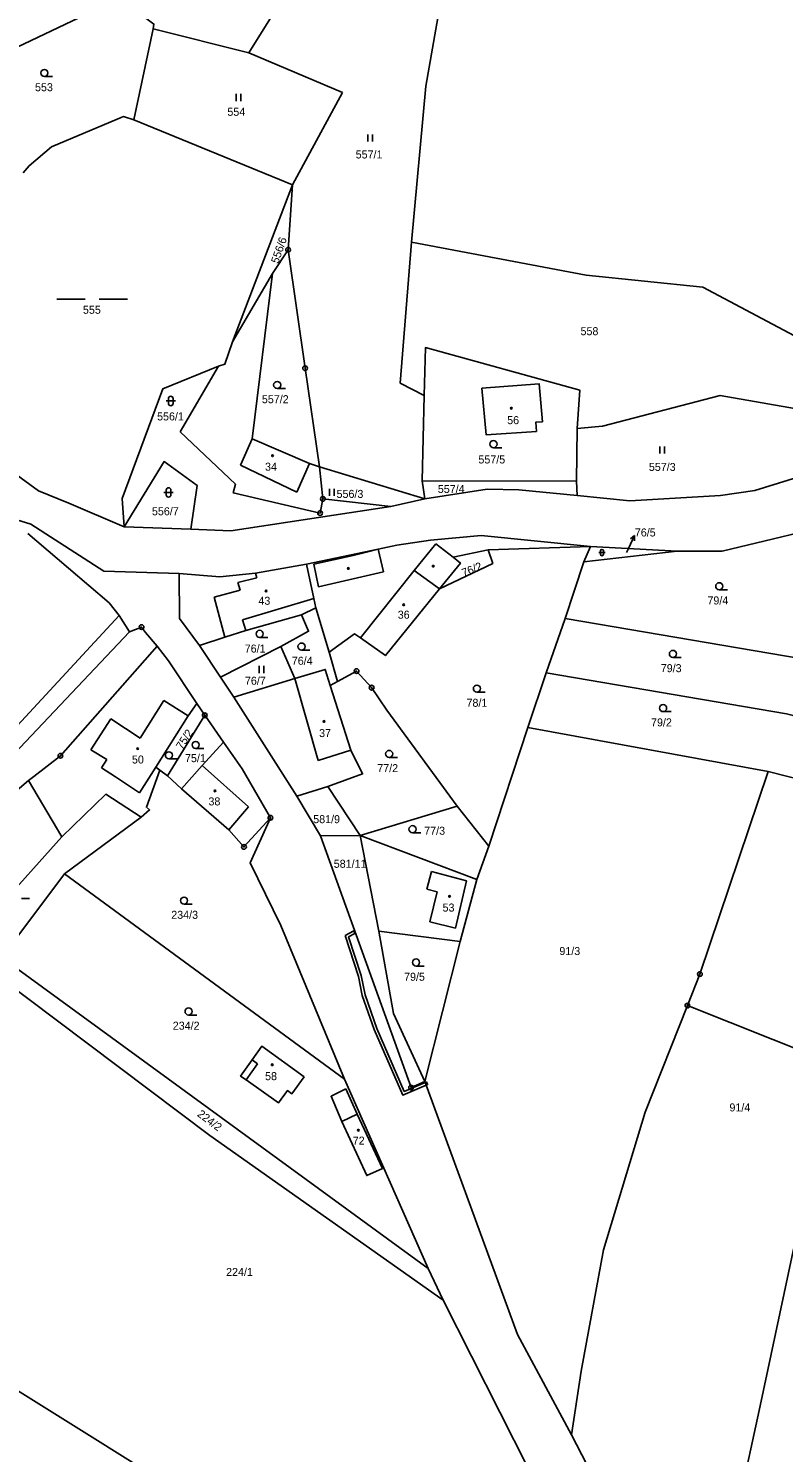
# Model space of a CAD drawing. Extents: x -680203 to -673936, y -1102717 to -1093650.
# Drawn here: x -675055.6 to -674895.2, y -1100217.9 to -1099915.4 of the extents above; entities that cross this region are included whole.
import ezdxf

# ---------------------------------------------------------------- set-up
doc = ezdxf.new("R2010")
doc.units = 0
for name, color, linetype in [('SOxx02xx_Koleje_param další_Popis10', 7, 'Continuous'), ('SOxx02xx_Staničení_Popis10', 7, 'Continuous'), ('SOxxxxxx_Koleje_hlavní_body_Popis10', 7, 'Continuous'), ('SOxxxxxx_Koleje_LN_parametry_Popis10', 7, 'Continuous'), ('SOxxxxxx_Koleje_param další_Popis10', 7, 'Continuous'), ('SOxxxxxx_Osa_bod_P', 7, 'Continuous'), ('SOxxxxxx_Staničení_Popis10', 7, 'Continuous'), ('x_prac', 7, 'Continuous')]:
    doc.layers.add(name, color=color, linetype=linetype)

msp = doc.modelspace()

# ---------------------------------------------------------------- linework, layer by layer
at = {"layer": 'SOxx02xx_Koleje_param další_Popis10'}
for centre, radius in [((-675000.46, -1099962.42), 0.5), ((-675000.46, -1099962.42), 0.0303), ((-674996.84, -1099987.58), 0.5), ((-674996.84, -1099987.58), 0.0303), ((-674993.06, -1100015.34), 0.5), ((-674993.06, -1100015.34), 0.0303), ((-674993.64, -1100018.35), 0.5), ((-674993.64, -1100018.35), 0.0303), ((-675031.58, -1100042.59), 0.5), ((-675031.58, -1100042.59), 0.0303), ((-674985.9, -1100051.94), 0.5), ((-674985.9, -1100051.94), 0.0303), ((-674982.7, -1100055.45), 0.5), ((-674982.7, -1100055.45), 0.0303), ((-675018.16, -1100061.33), 0.5), ((-675018.16, -1100061.33), 0.0303), ((-675048.82, -1100069.91), 0.5), ((-675048.82, -1100069.91), 0.0303), ((-675004.2, -1100083.08), 0.5), ((-675004.2, -1100083.08), 0.0303), ((-675009.82, -1100089.29), 0.5), ((-675009.82, -1100089.29), 0.0303), ((-674912.97, -1100116.31), 0.5), ((-674912.97, -1100116.31), 0.0303), ((-674915.63, -1100123), 0.5), ((-674915.63, -1100123), 0.0303), ((-674974.33, -1100140.4), 0.5), ((-674974.33, -1100140.4), 0.0303)]:
    msp.add_circle(centre, radius, dxfattribs=at)
at = {"layer": 'SOxx02xx_Staničení_Popis10'}
for p, q in [((-674928.13, -1100025.88), (-674926.86, -1100023.16)), ((-674926.86, -1100023.16), (-674927.74, -1100023.86)), ((-674926.86, -1100023.16), (-674926.83, -1100024.28)), ((-674928.53, -1100026.76), (-674928.13, -1100025.88))]:
    msp.add_line(p, q, dxfattribs=at)
at = {"layer": 'SOxxxxxx_Koleje_hlavní_body_Popis10'}
for p, q in [((-675052.22, -1099925.61), (-675050.47, -1099925.61)), ((-675011.5, -1099930.82), (-675011.5, -1099929.32)), ((-675010.5, -1099930.82), (-675010.5, -1099929.32)), ((-674983.51, -1099939.41), (-674983.51, -1099937.91)), ((-674982.51, -1099939.41), (-674982.51, -1099937.91)), ((-675049.57, -1099972.89), (-675043.57, -1099972.89)), ((-675040.57, -1099972.89), (-675034.57, -1099972.89)), ((-675002.77, -1099991.9), (-675001.02, -1099991.9)), ((-675026.38, -1099994.55), (-675024.38, -1099994.55)), ((-675025.88, -1099994.05), (-675025.88, -1099995.05)), ((-675024.88, -1099995.05), (-675024.88, -1099994.05)), ((-674921.5, -1100005.69), (-674921.5, -1100004.19)), ((-674920.5, -1100005.69), (-674920.5, -1100004.19)), ((-674956.82, -1100004.47), (-674955.07, -1100004.47)), ((-674991.66, -1100014.71), (-674991.66, -1100013.21)), ((-674990.66, -1100014.71), (-674990.66, -1100013.21)), ((-675026.85, -1100013.98), (-675024.85, -1100013.98)), ((-675026.35, -1100013.48), (-675026.35, -1100014.48)), ((-675025.35, -1100014.48), (-675025.35, -1100013.48)), ((-674934.45, -1100026.74), (-674933.11, -1100026.74)), ((-674934.11, -1100026.41), (-674934.11, -1100027.08)), ((-674933.45, -1100027.08), (-674933.45, -1100026.41)), ((-674908.87, -1100034.65), (-674907.12, -1100034.65)), ((-675006.49, -1100044.77), (-675004.74, -1100044.77)), ((-674997.6, -1100047.47), (-674995.85, -1100047.47)), ((-674918.71, -1100049.03), (-674916.96, -1100049.03)), ((-675006.62, -1100052.35), (-675006.62, -1100050.85)), ((-675005.62, -1100052.35), (-675005.62, -1100050.85)), ((-674960.34, -1100056.4), (-674958.59, -1100056.4)), ((-674920.79, -1100060.55), (-674919.04, -1100060.55)), ((-675025.77, -1100070.57), (-675024.02, -1100070.57)), ((-675020.09, -1100068.37), (-675018.34, -1100068.37)), ((-674978.98, -1100070.27), (-674977.23, -1100070.27)), ((-674974.02, -1100086.27), (-674972.27, -1100086.27)), ((-675057.1, -1100100.22), (-675055.35, -1100100.22)), ((-675022.55, -1100101.44), (-675020.8, -1100101.44)), ((-674973.27, -1100114.59), (-674971.52, -1100114.59)), ((-675021.6, -1100125), (-675019.85, -1100125))]:
    msp.add_line(p, q, dxfattribs=at)
for centre in [(-675052.22, -1099924.86), (-675002.77, -1099991.15), (-674956.82, -1100003.72), (-674908.87, -1100033.9), (-675006.49, -1100044.02), (-674997.6, -1100046.72), (-674918.71, -1100048.28), (-674960.34, -1100055.65), (-674920.79, -1100059.8), (-675020.09, -1100067.62), (-675025.77, -1100069.82), (-674978.98, -1100069.52), (-674974.02, -1100085.52), (-675022.55, -1100100.69), (-674973.27, -1100113.84), (-675021.6, -1100124.25)]:
    msp.add_circle(centre, 0.75, dxfattribs=at)
for centre, radius, start, end in [((-675025.38, -1099994.05), 0.5, 0, 180), ((-675025.38, -1099995.05), 0.5, 180, 359.9879), ((-675025.85, -1100013.48), 0.5, 0, 180), ((-675025.85, -1100014.48), 0.5, 180, 359.9879), ((-674933.78, -1100026.41), 0.335, 0, 180), ((-674933.78, -1100027.08), 0.335, 180, 359.9879)]:
    msp.add_arc(centre, radius, start, end, dxfattribs=at)
at = {"layer": 'SOxxxxxx_Koleje_LN_parametry_Popis10'}
for points in [[(-674988.32, -1100108.14), (-674985.5, -1100116.79), (-674984.69, -1100120.85), (-674982.15, -1100128.05), (-674976.1, -1100142.02), (-674971.1, -1100139.89), (-674971.3, -1100139.33), (-674975.79, -1100141.24), (-674981.59, -1100127.83), (-674984.11, -1100120.69), (-674984.92, -1100116.63), (-674987.59, -1100108.42), (-674986.3, -1100107.69), (-674986.5, -1100107.11)], [(-674971.03, -1100139.21), (-674971.3, -1100139.33), (-674971.1, -1100139.89), (-674970.82, -1100139.77)]]:
    msp.add_lwpolyline(points, close=True, dxfattribs=at)
at = {"layer": 'SOxxxxxx_Koleje_param další_Popis10'}
for centre in [(-674953.02, -1099996.09), (-675003.75, -1100006.17), (-674987.65, -1100030.13), (-674969.62, -1100029.64), (-675005.12, -1100034.91), (-674975.9, -1100037.84), (-674992.83, -1100062.63), (-675032.39, -1100068.41), (-675015.97, -1100077.38), (-674966.15, -1100099.79), (-675003.83, -1100135.57), (-674985.54, -1100149.48)]:
    msp.add_circle(centre, 0.175, dxfattribs=at)
at = {"layer": 'SOxxxxxx_Staničení_Popis10'}
for p, q in [((-675008.08, -1100002.57), (-675010.55, -1100008.15)), ((-675010.55, -1100008.15), (-674998.57, -1100013.89)), ((-674998.57, -1100013.89), (-674995.89, -1100007.86)), ((-674973.67, -1100030.54), (-674969.1, -1100024.89)), ((-674965.38, -1100027.75), (-674969.1, -1100024.89)), ((-674986.62, -1100027.36), (-674994.98, -1100029.22)), ((-674983.48, -1100026.62), (-674986.62, -1100027.36)), ((-674981.31, -1100026.03), (-674983.48, -1100026.62)), ((-674980.17, -1100030.86), (-674981.31, -1100026.03)), ((-675007.37, -1100031.16), (-675007.06, -1100032.1)), ((-674994.98, -1100029.22), (-674994, -1100034.01)), ((-674994, -1100034.01), (-674980.17, -1100030.86)), ((-674985.09, -1100044.89), (-674973.67, -1100030.54)), ((-674973.67, -1100030.54), (-674968.3, -1100034.48)), ((-675007.06, -1100032.1), (-675011.14, -1100033.12)), ((-675011.14, -1100033.12), (-675010.61, -1100034.72)), ((-675010.61, -1100034.72), (-675016.12, -1100036.2)), ((-675016.12, -1100036.2), (-675013.9, -1100044.75)), ((-675010.16, -1100041.01), (-674994.96, -1100036.51)), ((-675009.45, -1100043.32), (-675010.16, -1100041.01)), ((-674999.03, -1100053.52), (-674994.05, -1100070.94)), ((-675026.86, -1100058.21), (-675031.88, -1100066.2)), ((-675021.71, -1100061.42), (-675026.86, -1100058.21)), ((-675038.14, -1100062.06), (-675042.33, -1100068.63)), ((-675031.88, -1100066.2), (-675038.14, -1100062.06)), ((-675042.33, -1100068.63), (-675038.99, -1100070.72)), ((-675038.99, -1100070.72), (-675040.1, -1100072.45)), ((-674987.1, -1100068.73), (-674994.05, -1100070.94)), ((-675040.1, -1100072.45), (-675037.14, -1100074.42)), ((-675032.05, -1100077.8), (-675028.56, -1100072.34)), ((-675018.69, -1100072.02), (-675008.87, -1100080.75)), ((-675037.14, -1100074.42), (-675032.05, -1100077.8)), ((-675008.87, -1100080.75), (-675013.06, -1100085.67)), ((-674970.98, -1100098.26), (-674970.02, -1100094.52)), ((-674970.02, -1100094.52), (-674962.52, -1100096.52)), ((-674962.52, -1100096.52), (-674964.92, -1100106.55)), ((-674968.76, -1100098.83), (-674970.98, -1100098.26)), ((-674970.37, -1100105.21), (-674968.76, -1100098.83)), ((-674964.92, -1100106.55), (-674970.37, -1100105.21)), ((-675006.93, -1100135.37), (-675009.39, -1100138.79)), ((-675008.1, -1100134.54), (-675006.93, -1100135.37)), ((-674989.07, -1100147.62), (-674985.75, -1100146.08))]:
    msp.add_line(p, q, dxfattribs=at)
at = {"layer": 'x_prac'}
for p, q in [((-675036.25, -1099908.94), (-675077.76, -1099928.85)), ((-675033.23, -1099934.79), (-675029.1, -1099915.48)), ((-675029.1, -1099915.48), (-675008.78, -1099920.58)), ((-675008.78, -1099920.58), (-674988.9, -1099929)), ((-674988.9, -1099929), (-674999.55, -1099948.63)), ((-674999.55, -1099948.63), (-675033.23, -1099934.79)), ((-675012.23, -1099981.95), (-674999.55, -1099948.63)), ((-675000.46, -1099962.42), (-674999.55, -1099948.63)), ((-675003.78, -1099967.43), (-675000.46, -1099962.42)), ((-675003.78, -1099967.43), (-675012.23, -1099981.95)), ((-675015.25, -1099987.15), (-675023.37, -1100001.11)), ((-674971.98, -1100011.53), (-674971.52, -1099993.35)), ((-674939.06, -1100000.4), (-674939.16, -1100011.55)), ((-674971.37, -1100015.36), (-674993.8, -1100008.54)), ((-674993.06, -1100015.34), (-674993.8, -1100008.54)), ((-674971.37, -1100015.36), (-674971.98, -1100011.53)), ((-674939.16, -1100011.55), (-674971.98, -1100011.53)), ((-674939.16, -1100011.55), (-674939.07, -1100014.61)), ((-674978.61, -1100016.97), (-674993.06, -1100015.34)), ((-674978.61, -1100016.97), (-674971.37, -1100015.36)), ((-675035.25, -1100021.3), (-675021.12, -1100021.75)), ((-674957.95, -1100026.2), (-674936.22, -1100025.43)), ((-674936.22, -1100025.43), (-674937.64, -1100028.7)), ((-674917.82, -1100026.42), (-674936.22, -1100025.43)), ((-674981.31, -1100026.03), (-674996.57, -1100029.23)), ((-674937.64, -1100028.7), (-674917.82, -1100026.42)), ((-674941.62, -1100040.77), (-674937.64, -1100028.7)), ((-675036.37, -1100040.14), (-675137.31, -1100149.35)), ((-675034.16, -1100043.59), (-675036.37, -1100040.14)), ((-674997.61, -1100039.97), (-674994.55, -1100038.51)), ((-674994.55, -1100038.51), (-674991.7, -1100047.94)), ((-675031.58, -1100042.59), (-675034.16, -1100043.59)), ((-674945.66, -1100052.33), (-674941.62, -1100040.77)), ((-675019.29, -1100046.48), (-675014.82, -1100053.22)), ((-675014.82, -1100053.22), (-675001.96, -1100046.69)), ((-675001.96, -1100046.69), (-674999.03, -1100053.52)), ((-674989.99, -1100054.15), (-674991.7, -1100047.94)), ((-674949.54, -1100063.93), (-674945.66, -1100052.33)), ((-675014.82, -1100053.22), (-675011.99, -1100057.48)), ((-674999.03, -1100053.52), (-675011.99, -1100057.48)), ((-674991.53, -1100055), (-674989.99, -1100054.15)), ((-675011.99, -1100057.48), (-674998.59, -1100078.48)), ((-675018.16, -1100061.33), (-675026.09, -1100074.18)), ((-675019.87, -1100058.84), (-675018.16, -1100061.33)), ((-675018.16, -1100061.33), (-675014.2, -1100067.01)), ((-674957.81, -1100089.11), (-674949.54, -1100063.93)), ((-674949.54, -1100063.93), (-674898.49, -1100073.23)), ((-675026.09, -1100074.18), (-675027.73, -1100072.96)), ((-674898.49, -1100073.23), (-674890.38, -1100075.3)), ((-675055.57, -1100075.18), (-675048.5, -1100087.12)), ((-675023.1, -1100076.93), (-675026.09, -1100074.18)), ((-674998.59, -1100078.48), (-674992.02, -1100076.43)), ((-674992.02, -1100076.43), (-674985.11, -1100086.84)), ((-674998.59, -1100078.48), (-674993.59, -1100086.95)), ((-674985.11, -1100086.84), (-674964.54, -1100080.66)), ((-674957.81, -1100089.11), (-674964.54, -1100080.66)), ((-675031.63, -1100082.96), (-675047.98, -1100095.04)), ((-675048.5, -1100087.12), (-675067.89, -1100108.73)), ((-674993.59, -1100086.95), (-674985.11, -1100086.84)), ((-674993.59, -1100086.95), (-674974.33, -1100140.4)), ((-674985.11, -1100086.84), (-674981.21, -1100107.16)), ((-674960.37, -1100096.19), (-674985.11, -1100086.84)), ((-674960.37, -1100096.19), (-674957.81, -1100089.11)), ((-675047.98, -1100095.04), (-675061.25, -1100112.79)), ((-674988.45, -1100138.66), (-675047.98, -1100095.04)), ((-674963.9, -1100109.41), (-674960.37, -1100096.19)), ((-674981.21, -1100107.16), (-674963.9, -1100109.41)), ((-674971.37, -1100139.15), (-674963.9, -1100109.41)), ((-674970.67, -1100178.88), (-675061.25, -1100112.79)), ((-674915.63, -1100123), (-674881.18, -1100136.71)), ((-674970.67, -1100178.88), (-674988.45, -1100138.66)), ((-674974.33, -1100140.4), (-674971.37, -1100139.15)), ((-674967.49, -1100185.55), (-674970.67, -1100178.88)), ((-674911.22, -1100270.32), (-674940.24, -1100214.2))]:
    msp.add_line(p, q, dxfattribs=at)
for points in [[(-675001.94, -1099885.34), (-674991.71, -1099893.18), (-675008.78, -1099920.58)], [(-674974.2, -1099960.82), (-674971.16, -1099927.68), (-674966.96, -1099903.37)], [(-675029.1, -1099915.48), (-675028.96, -1099914.49), (-675036.25, -1099908.94)], [(-675056.7, -1099946.1), (-675055.46, -1099944.59), (-675050.7, -1099940.55), (-675035.42, -1099934.12), (-675033.23, -1099934.79)], [(-674971.52, -1099993.35), (-674976.67, -1099990.74), (-674974.2, -1099960.82)], [(-674974.2, -1099960.82), (-674937.1, -1099967.8), (-674912.38, -1099970.38), (-674891.81, -1099981.26), (-674883.93, -1099997.7)], [(-675000.46, -1099962.42), (-674996.84, -1099987.58), (-674993.8, -1100008.54)], [(-674993.8, -1100008.54), (-674995.89, -1100007.86), (-675008.08, -1100002.57), (-675003.78, -1099967.43)], [(-675012.23, -1099981.95), (-675013.88, -1099986.71), (-675015.25, -1099987.15)], [(-674939.06, -1100000.4), (-674938.51, -1099992.28), (-674971.27, -1099983.21), (-674971.52, -1099993.35)], [(-675035.25, -1100021.3), (-675035.71, -1100015.24), (-675027.08, -1099991.96), (-675015.25, -1099987.15)], [(-674959.29, -1099991.85), (-674958.34, -1100001.77), (-674947.69, -1100001.03), (-674947.79, -1099999.04), (-674946.43, -1099998.95), (-674947.1, -1099990.93), (-674959.29, -1099991.85)], [(-674883.93, -1099997.7), (-674908.64, -1099993.41), (-674933.68, -1099999.89), (-674939.06, -1100000.4)], [(-675075.37, -1099997.67), (-675053.46, -1100013.65), (-675047.04, -1100016.26), (-675035.25, -1100021.3)], [(-675023.37, -1100001.11), (-675011.63, -1100012.23), (-675012.09, -1100014.08), (-674993.64, -1100018.35), (-674993.06, -1100015.34)], [(-674939.07, -1100014.61), (-674927.84, -1100015.74), (-674908.62, -1100014.65), (-674901.29, -1100013.54), (-674877.99, -1100006.37)], [(-675035.25, -1100021.3), (-675026.81, -1100007.42), (-675019.78, -1100012.48), (-675021.12, -1100021.75)], [(-674971.37, -1100015.36), (-674958.15, -1100013.26), (-674951.42, -1100013.43), (-674939.07, -1100014.61)], [(-675059.91, -1100019.24), (-675055.12, -1100020.74), (-675039.62, -1100030.71), (-675023.61, -1100031.22)], [(-675021.12, -1100021.75), (-675012.65, -1100022.12), (-674978.61, -1100016.97)], [(-674881.09, -1100019.94), (-674908.23, -1100026.42), (-674917.82, -1100026.42)], [(-675055.77, -1100022.67), (-675038.49, -1100037.41), (-675036.37, -1100040.14)], [(-674970.22, -1100024.15), (-674977.36, -1100025.21), (-674981.31, -1100026.03)], [(-674936.22, -1100025.43), (-674959.42, -1100023.12), (-674970.22, -1100024.15)], [(-674968.3, -1100034.48), (-674963.84, -1100028.97), (-674965.38, -1100027.75), (-674957.95, -1100026.2)], [(-674968.3, -1100034.48), (-674956.96, -1100029.05), (-674957.95, -1100026.2)], [(-674996.57, -1100029.23), (-675007.37, -1100031.16), (-675014.97, -1100031.9), (-675023.61, -1100031.22)], [(-675023.61, -1100031.22), (-675023.55, -1100040.79), (-675019.29, -1100046.48)], [(-674996.57, -1100029.23), (-674994.96, -1100036.51), (-674994.55, -1100038.51)], [(-674991.7, -1100047.94), (-674986.31, -1100044.03), (-674985.09, -1100044.89), (-674979.77, -1100048.64), (-674968.3, -1100034.48)], [(-675019.29, -1100046.48), (-675013.9, -1100044.75), (-675009.45, -1100043.32), (-674997.61, -1100039.97)], [(-675001.96, -1100046.69), (-674996.11, -1100043.48), (-674997.61, -1100039.97)], [(-675034.16, -1100043.59), (-675061.09, -1100072.11), (-675134.81, -1100150.78)], [(-675028.23, -1100046.66), (-675030.74, -1100043.7), (-675031.58, -1100042.59)], [(-674872.67, -1100054.3), (-674891.26, -1100049.34), (-674941.62, -1100040.77)], [(-675028.23, -1100046.66), (-675048.82, -1100069.91), (-675054.43, -1100074.31), (-675055.57, -1100075.18)], [(-675019.87, -1100058.84), (-675025.88, -1100049.77), (-675028.23, -1100046.66)], [(-674991.53, -1100055), (-674992.56, -1100051.59), (-674999.03, -1100053.52)], [(-674964.54, -1100080.66), (-674979.48, -1100060.24), (-674982.7, -1100055.45), (-674985.9, -1100051.94), (-674989.99, -1100054.15)], [(-674876.16, -1100065.76), (-674894.59, -1100061.03), (-674945.66, -1100052.33)], [(-674992.02, -1100076.43), (-674984.61, -1100073.79), (-674987.1, -1100068.73), (-674991.53, -1100055)], [(-675027.73, -1100072.96), (-675028.56, -1100072.34), (-675021.71, -1100061.42), (-675019.87, -1100058.84)], [(-675014.2, -1100067.01), (-675018.69, -1100072.02), (-675023.1, -1100076.93)], [(-675014.2, -1100067.01), (-675010.22, -1100072.71), (-675004.2, -1100083.08)], [(-675031.63, -1100082.96), (-675029.87, -1100081.42), (-675030.54, -1100080.85), (-675027.73, -1100072.96)], [(-674898.49, -1100073.23), (-674912.97, -1100116.31), (-674915.63, -1100123)], [(-675125.65, -1100155.2), (-675121.47, -1100148.87), (-675105.54, -1100131.59), (-675077.7, -1100098.81), (-675064.46, -1100082.65), (-675055.57, -1100075.18)], [(-675048.5, -1100087.12), (-675039.18, -1100078.08), (-675031.63, -1100082.96)], [(-675004.2, -1100083.08), (-675009.82, -1100089.29), (-675013.06, -1100085.67), (-675023.1, -1100076.93)], [(-674988.45, -1100138.66), (-675002.01, -1100105.95), (-675008.53, -1100092.7), (-675004.2, -1100083.08)], [(-674981.21, -1100107.16), (-674978.05, -1100124.7), (-674971.37, -1100139.15)], [(-674967.49, -1100185.55), (-675017.09, -1100150.59), (-675062.39, -1100116.55)], [(-674940.24, -1100214.2), (-674938.2, -1100200.69), (-674933.43, -1100174.88), (-674924.62, -1100145.61), (-674915.63, -1100123)], [(-674997.05, -1100138.11), (-674999.63, -1100141.74), (-675000.58, -1100141.05), (-675002.5, -1100143.68), (-675009.39, -1100138.79), (-675010.54, -1100137.97), (-675008.1, -1100134.54), (-675006.01, -1100131.61), (-674997.05, -1100138.11)], [(-674881.18, -1100136.71), (-674891.59, -1100167.83), (-674900.35, -1100209.03), (-674904.45, -1100227.56), (-674911.22, -1100270.32)], [(-674940.24, -1100214.2), (-674951.71, -1100192.89), (-674971.37, -1100139.15)], [(-674988.22, -1100140.67), (-674985.75, -1100146.08), (-674980.42, -1100157.59), (-674983.74, -1100159.12), (-674989.07, -1100147.62), (-674991.33, -1100142.25), (-674988.22, -1100140.67)], [(-675099.65, -1100177.65), (-675074.67, -1100194.35), (-674979.11, -1100254.05), (-674908.72, -1100300.19)], [(-674908.72, -1100300.19), (-674937.42, -1100245.1), (-674967.49, -1100185.55)]]:
    msp.add_lwpolyline(points, dxfattribs=at)

# ---------------------------------------------------------------- texts
at = {"layer": 'SOxxxxxx_Osa_bod_P'}
for s, p in [('553', (-675054.21, -1099928.74)), ('554', (-675013.35, -1099933.96)), ('557/1', (-674986.09, -1099943.02)), ('555', (-675044.03, -1099976.02)), ('558', (-674938.33, -1099980.57)), ('557/2', (-675006.02, -1099995.02)), ('556/1', (-675028.28, -1099998.68)), ('56', (-674953.91, -1099999.47)), ('557/5', (-674960.02, -1100007.82)), ('34', (-675005.35, -1100009.36)), ('557/3', (-674923.81, -1100009.41)), ('556/3', (-674990.15, -1100015.14)), ('557/4', (-674968.64, -1100014.09)), ('556/7', (-675029.37, -1100018.83)), ('76/5', (-674926.79, -1100023.33)), ('43', (-675006.76, -1100037.84)), ('79/4', (-674911.37, -1100037.77)), ('36', (-674977.16, -1100040.8)), ('76/1', (-675009.66, -1100048)), ('76/4', (-674999.66, -1100050.59)), ('79/3', (-674921.28, -1100052.16)), ('76/7', (-675009.62, -1100054.83)), ('78/1', (-674962.55, -1100059.52)), ('37', (-674993.87, -1100065.95)), ('79/2', (-674923.35, -1100063.68)), ('50', (-675033.62, -1100071.57)), ('75/1', (-675022.35, -1100071.28)), ('77/2', (-674981.51, -1100073.4)), ('38', (-675017.37, -1100080.47)), ('581/9', (-674995.11, -1100084.24)), ('77/3', (-674971.53, -1100086.7)), ('581/11', (-674990.75, -1100093.72)), ('234/3', (-675025.27, -1100104.56)), ('53', (-674967.63, -1100103.02)), ('91/3', (-674942.82, -1100112.26)), ('79/5', (-674975.81, -1100117.72)), ('234/2', (-675024.95, -1100128.12)), ('58', (-675005.34, -1100138.84)), ('91/4', (-674906.69, -1100145.48)), ('72', (-674986.72, -1100152.54)), ('224/1', (-675013.62, -1100180.44))]:
    msp.add_text(s, height=1.7, dxfattribs=at).set_placement(p)
for s, rotation, p in [('556/6', 71, (-675002.53, -1099965.48)), ('76/2', 22, (-674963.16, -1100031.94)), ('75/2', 57, (-675022.96, -1100068.72)), ('224/2', 323, (-675019.88, -1100146.35))]:
    msp.add_text(s, height=1.7, rotation=rotation, dxfattribs=at).set_placement(p)

doc.saveas('drawing.dxf')
